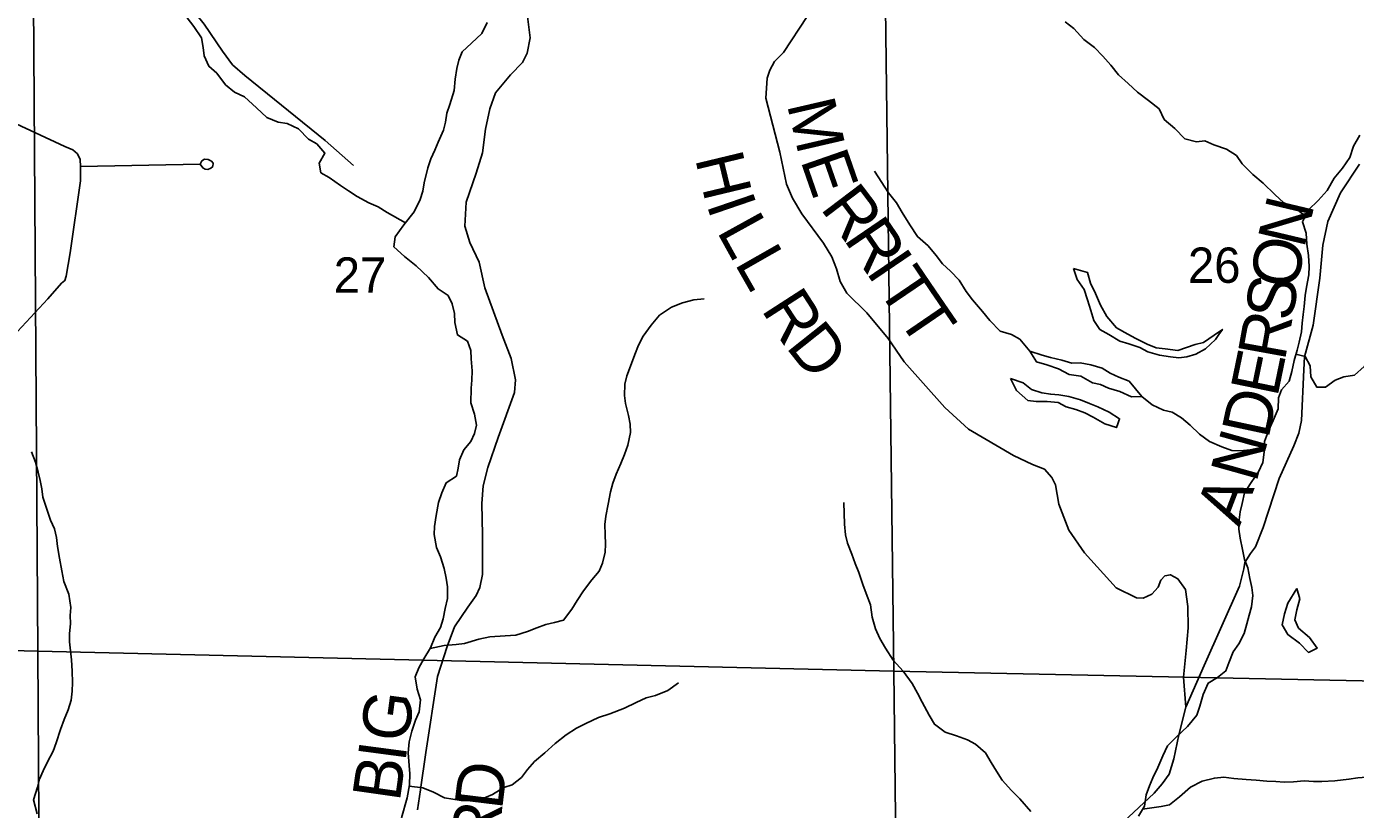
# Model space of a CAD drawing. Extents: x 2043100 to 2470832, y 443715 to 810583.
# Drawn here: x 2241808 to 2250111, y 583005 to 587900 of the extents above; entities that cross this region are included whole.
import ezdxf

# ---------------------------------------------------------------- set-up
doc = ezdxf.new("R2010")
doc.units = 0
for name, color, linetype in [('GM_X_County_Road', 7, 'Continuous'), ('GM_X_Minor_Lake', 7, 'Continuous'), ('GM_X_Minor_River', 7, 'Continuous'), ('GM_X_Section', 7, 'Continuous'), ('GM_X_Section_Text', 7, 'Continuous'), ('GM_X_Township_Road', 7, 'Continuous'), ('GM_X_Township_Road_Text', 7, 'Continuous'), ('GM_X_Township_ROW', 7, 'Continuous')]:
    doc.layers.add(name, color=color, linetype=linetype)

msp = doc.modelspace()

# ---------------------------------------------------------------- linework, layer by layer
at = {"layer": 'GM_X_County_Road'}
msp.add_lwpolyline([(2241712, 587307), (2242047.8, 587150.5), (2242095.8, 587128.5), (2242125.8, 587104.4), (2242143.7, 587068.4), (2242144.3, 587025.2), (2242145.6, 586934.2), (2242081.1, 586485.8), (2242054.9, 586339.7), (2242046.9, 586311.7), (2242026.9, 586295.7), (2241940.8, 586197.7), (2241640.4, 585875.6)], dxfattribs=at)
at = {"layer": 'GM_X_Minor_Lake'}
for points in [[(2248348.7, 586387.3), (2248372.9, 586317.4), (2248415, 586255.5), (2248437.2, 586191.5), (2248457.4, 586123.5), (2248475.6, 586061.6), (2248513.8, 586005.6), (2248569.9, 585973.8), (2248638, 585932), (2248694, 585916.2), (2248764.1, 585892.3), (2248814.2, 585866.5), (2248886.2, 585844.7), (2248954.3, 585834.9), (2249006.3, 585829), (2249058.3, 585835.2), (2249114.2, 585851.4), (2249174.1, 585883.6), (2249236, 585943.8), (2249257.1, 585973.8)], [(2249257.1, 585973.8), (2249279.8, 586005.9), (2249227.9, 585969.8), (2249162, 585923.5), (2249110.1, 585911.4), (2249056.1, 585893.2), (2249000.2, 585875), (2248922.1, 585884.8), (2248866.1, 585890.6), (2248810, 585914.5), (2248738, 585948.3), (2248687.9, 585976.2), (2248617.7, 586016), (2248557.5, 586085.8), (2248517.3, 586157.7), (2248487.1, 586229.7), (2248454.9, 586295.6), (2248436.7, 586361.6), (2248348.7, 586387.3)], [(2248076.1, 585870.3), (2248118.3, 585802.4), (2248182.4, 585784.6), (2248254.5, 585758.8), (2248322.6, 585724.9), (2248394.6, 585713.2), (2248468.7, 585671.4), (2248518.8, 585661.5), (2248568.8, 585637.7), (2248638.9, 585617.8), (2248711, 585584), (2248777, 585586.2)], [(2248777, 585586.2), (2248696.7, 585682), (2248632.6, 585707.9), (2248578.6, 585731.7), (2248528.5, 585763.6), (2248458.4, 585785.4), (2248390.4, 585797.2), (2248338.4, 585795), (2248276.3, 585812.9), (2248206.3, 585830.7), (2248154.2, 585844.5), (2248076.1, 585870.3)], [(2247954.6, 585699.8), (2247992.9, 585623.9), (2248063, 585562.1), (2248115.1, 585554.3), (2248185.1, 585554.5), (2248253.1, 585548.7), (2248303.2, 585522.8), (2248363.2, 585505), (2248419.3, 585485.1), (2248471.3, 585457.3), (2248545.5, 585415.5), (2248617.5, 585391.7), (2248625.8, 585415)], [(2248625.8, 585415), (2248637.4, 585447.8), (2248571.3, 585487.6), (2248501.2, 585521.4), (2248449.1, 585543.2), (2248393, 585565.1), (2248319, 585586.9), (2248256.9, 585596.7), (2248206.9, 585600.5), (2248150.9, 585610.4), (2248086.8, 585630.2), (2248034.7, 585672.1), (2247954.6, 585699.8)], [(2249744.5, 584386.6), (2249688.8, 584294.4), (2249666.9, 584228.3), (2249653.1, 584158.2), (2249689.3, 584098.3), (2249761.5, 584044.5), (2249817.7, 583986.6), (2249841.7, 583998.3)], [(2249841.7, 583998.3), (2249871.6, 584012.8), (2249823.4, 584078.7), (2249755.2, 584138.5), (2249731.1, 584190.4), (2249744.9, 584252.5), (2249762.7, 584320.6), (2249744.5, 584386.6)]]:
    msp.add_lwpolyline(points, dxfattribs=at)
at = {"layer": 'GM_X_Minor_River'}
for points in [[(2244176, 586672.3), (2244061.5, 586736.7), (2244005.4, 586772.6), (2243945.3, 586798.4), (2243873.2, 586836.2), (2243819.1, 586872.1), (2243769, 586905.9), (2243698.8, 586955.7), (2243646.7, 586985.6), (2243636.6, 587045.6), (2243672.4, 587107.7), (2243622.2, 587165.6), (2243570.1, 587195.5), (2243505.9, 587259.3), (2243435.9, 587293.1), (2243379.8, 587300.9), (2243309.7, 587330.8), (2243243.6, 587390.6), (2243169.4, 587460.4), (2243107.3, 587490.2), (2243051.1, 587536.1), (2242996.9, 587607.9), (2242946.8, 587651.8), (2242916.6, 587715.8), (2242910.5, 587767.8), (2242900.3, 587829.8), (2242852.1, 587899.7), (2242811.9, 587953.5)], [(2244588.4, 587796.8), (2244652.3, 587857), (2244686.1, 587925.1)], [(2249797.6, 586714.5), (2249733.6, 586765.6), (2249663.5, 586797.4), (2249607.4, 586849.3), (2249535.2, 586921.1), (2249469, 586974.9), (2249402.8, 587040.8), (2249366.7, 587092.7), (2249304.5, 587132.5), (2249226.5, 587160.3), (2249170.4, 587186.1), (2249118.4, 587178), (2249044.4, 587197.8), (2248982.2, 587261.6), (2248916, 587319.4), (2248883.8, 587385.4), (2248817.6, 587437.2), (2248749.5, 587489), (2248691.3, 587542.9), (2248631.2, 587598.7), (2248583, 587658.6), (2248532.8, 587714.5), (2248480.7, 587768.3), (2248414.5, 587818.2), (2248350.3, 587888), (2248296.2, 587929.9)], [(2244150.4, 582951.2), (2244186, 583077.4), (2244199.8, 583157.5), (2244201.6, 583227.5), (2244197.5, 583279.5), (2244191.2, 583359.5), (2244199, 583427.6), (2244214.8, 583493.7), (2244238.6, 583561.8), (2244260.5, 583613.9), (2244268.3, 583689.9), (2244248.1, 583755.9), (2244235.9, 583833.9), (2244259.7, 583890), (2244289.5, 583946.1), (2244331.3, 584014.3), (2244359.2, 584082.4), (2244395, 584142.5), (2244410.8, 584196.6), (2244422.6, 584260.7), (2244438.5, 584322.7), (2244438.2, 584396.8), (2244430.1, 584450.8), (2244417.9, 584510.8), (2244393.7, 584584.7), (2244369.5, 584642.7), (2244355.3, 584724.7), (2244357.2, 584774.7), (2244367, 584842.8), (2244380.7, 584922.8), (2244402.5, 584984.9), (2244430.4, 585047), (2244494.3, 585089.3), (2244504.1, 585139.3), (2244512, 585191.3), (2244539.8, 585253.5), (2244583.6, 585305.6), (2244607.5, 585355.7), (2244619.3, 585407.8), (2244607.1, 585475.8), (2244582.9, 585547.7), (2244584.7, 585637.8), (2244590.5, 585687.8), (2244592.4, 585747.8), (2244586.1, 585821.9), (2244584, 585873.9), (2244563.8, 585931.8), (2244499.7, 585971.7), (2244483.5, 586049.7), (2244481.3, 586105.7), (2244467.1, 586165.7), (2244441, 586217.6), (2244378.9, 586259.4), (2244318.7, 586331.3), (2244242.5, 586403.1), (2244168.3, 586462.9), (2244102.1, 586522.7), (2244109.9, 586584.8), (2244165.7, 586659), (2244229.5, 586741.2), (2244267.3, 586817.4), (2244283.1, 586871.4), (2244293, 586923.5), (2244314.7, 587015.6), (2244334.5, 587071.7), (2244358.4, 587125.8), (2244380.2, 587175.9), (2244412, 587252), (2244425.9, 587302.1), (2244433.7, 587358.1), (2244451.5, 587412.2), (2244479.3, 587500.3), (2244485.1, 587570.4), (2244496.9, 587636.4), (2244508.7, 587690.5), (2244528.6, 587742.6), (2244588.4, 587796.8)], [(2248843.9, 583201.4), (2248875.7, 583267.5), (2248907.5, 583339.6), (2248937.3, 583401.7), (2248993.1, 583457.9), (2249061, 583524.2), (2249118.8, 583594.4), (2249138.6, 583650.4), (2249158.4, 583722.5), (2249190.2, 583794.7), (2249248.1, 583828.8), (2249300, 583871), (2249319.8, 583921.1), (2249347.6, 583989.2), (2249381.5, 584039.3), (2249415.3, 584105.5), (2249433.1, 584165.6), (2249447, 584219.6), (2249460.8, 584271.7), (2249470.6, 584341.8), (2249462.5, 584391.7), (2249450.3, 584447.7), (2249438.1, 584515.7), (2249418, 584567.7), (2249405.8, 584629.7), (2249389.6, 584701.7), (2249381.4, 584757.7), (2249385.2, 584815.7), (2249391.1, 584865.8), (2249403, 584917.8), (2249416.8, 584983.9), (2249458.6, 585048), (2249504.4, 585116.2), (2249532.2, 585174.3), (2249540, 585238.4), (2249541.8, 585304.4), (2249567.6, 585372.5), (2249597.5, 585436.6), (2249627.3, 585508.7), (2249629, 585578.8), (2249648.9, 585628.9), (2249696.8, 585683), (2249712.6, 585743.1), (2249728.4, 585811.2), (2249746.2, 585877.3), (2249760, 585927.3), (2249773.9, 585991.4), (2249777.7, 586045.4), (2249783.6, 586099.5), (2249791.4, 586149.5), (2249797.2, 586217.6), (2249805.1, 586269.6), (2249818.8, 586347.7), (2249820.7, 586399.7), (2249818.5, 586467.8), (2249806.3, 586539.7), (2249802.1, 586607.8), (2249779.9, 586679.7), (2249817.7, 586753.9), (2249877.5, 586812.1), (2249933.3, 586874.3), (2249977.1, 586952.4), (2250028.9, 587014.6), (2250076.7, 587080.8), (2250098.5, 587150.9), (2250138.3, 587221)], [(2249540.9, 585271.4), (2249452, 585254.1), (2249390, 585245.9), (2249338, 585249.8), (2249275.9, 585271.6), (2249199.8, 585305.4), (2249135.7, 585351.2), (2249077.5, 585407.1), (2249023.4, 585452.9), (2248965.3, 585488.8), (2248911.2, 585500.6), (2248841.1, 585534.4), (2248777, 585586.2), (2248711, 585584), (2248638.9, 585617.8), (2248568.8, 585637.7), (2248518.8, 585661.5), (2248468.7, 585671.4), (2248394.6, 585713.2), (2248322.6, 585724.9), (2248254.5, 585758.8), (2248182.4, 585784.6), (2248118.3, 585802.4), (2248076.1, 585870.3), (2248013.9, 585944.1), (2247961.8, 585974), (2247891.8, 585995.8), (2247825.6, 586061.6), (2247781.4, 586117.5), (2247717.2, 586191.4), (2247679, 586243.3), (2247634.8, 586313.2), (2247580.7, 586371), (2247530.5, 586416.9), (2247490.4, 586468.8), (2247440.2, 586528.7), (2247374.1, 586586.5), (2247325.8, 586660.4), (2247277.6, 586736.3), (2247243.4, 586798.2), (2247193.3, 586860.1), (2247104.9, 586995.9)], [(2244329.6, 584011.5), (2244417.3, 584030.5), (2244491.3, 584036.8), (2244543.3, 584042.9), (2244633.2, 584069.2), (2244703.2, 584083.4), (2244797.2, 584089.7), (2244865.1, 584093.9), (2244937.1, 584118.1), (2244995, 584140.3), (2245053, 584160.5), (2245106.9, 584172.7), (2245162.9, 584188.8), (2245214.7, 584257), (2245248.5, 584311.1), (2245288.4, 584371.3), (2245340.2, 584439.5), (2245386, 584493.6), (2245405.9, 584543.7), (2245423.7, 584613.8), (2245425.5, 584663.8), (2245423.3, 584723.9), (2245421.2, 584785.9), (2245427, 584837.9), (2245440.8, 584914), (2245456.6, 584990.1), (2245470.4, 585044.1), (2245492.3, 585100.2), (2245520.1, 585168.3), (2245543.9, 585224.4), (2245563.7, 585282.5), (2245581.5, 585360.6), (2245579.4, 585414.6), (2245569.2, 585468.6), (2245549, 585542.6), (2245542.8, 585592.6), (2245546.6, 585664.7), (2245558.5, 585716.7), (2245588.3, 585792.8), (2245608.1, 585848.9), (2245631.9, 585907), (2245659.8, 585963.1), (2245709.6, 586033.3), (2245763.4, 586095.5), (2245837.3, 586145.7), (2245905.2, 586171.9), (2245977.1, 586190.2), (2246041.1, 586196.4)], [(2249739.3, 585851.7), (2249796.3, 585837.4), (2249828.5, 585777.5), (2249832.7, 585709.4), (2249868.9, 585645.5), (2249922.9, 585645.7), (2249984.7, 585687.9), (2250038.7, 585710.1), (2250104.7, 585720.3), (2250164.5, 585774.5), (2250254.6, 585813.3)], [(2241874.2, 582976.5), (2241852, 583064.4), (2241875.7, 583144.5), (2241889.6, 583194.6), (2241911.4, 583246.7), (2241939.3, 583302.8), (2241973.1, 583368.9), (2241992.9, 583421), (2242020.7, 583505.2), (2242042.5, 583567.2), (2242068.4, 583627.3), (2242086.2, 583687.4), (2242092, 583743.5), (2242093.9, 583797.5), (2242093.7, 583869.5), (2242087.5, 583939.5), (2242081.3, 583995.6), (2242075.1, 584051.6), (2242077, 584103.6), (2242082.8, 584167.6), (2242080.7, 584217.7), (2242084.5, 584267.7), (2242072.3, 584349.7), (2242040, 584429.6), (2242027.9, 584495.6), (2242013.6, 584575.6), (2242001.4, 584649.6), (2241995.2, 584705.6), (2241983.1, 584759.6), (2241956.9, 584813.6), (2241908.5, 584957.5), (2241902.4, 585009.5), (2241892.2, 585061.5), (2241880.1, 585113.5), (2241863.9, 585175.5), (2241837.7, 585241.4)], [(2248082.5, 582991), (2248014.2, 583070.8), (2247962.1, 583122.7), (2247903.9, 583188.5), (2247867.7, 583244.5), (2247835.6, 583298.4), (2247799.4, 583358.3), (2247737.2, 583412.2), (2247687.1, 583440), (2247617.1, 583465.8), (2247547, 583487.6), (2247480.9, 583537.4), (2247446.7, 583593.4), (2247404.5, 583675.3), (2247374.3, 583731.2), (2247340.1, 583791.1), (2247285.9, 583869), (2247221.7, 583938.9), (2247175.5, 584012.8), (2247139.3, 584072.7), (2247111.1, 584134.6), (2247090.9, 584206.6), (2247080.7, 584284.6), (2247054.5, 584354.5), (2247032.3, 584410.5), (2247008.1, 584486.5), (2246985.9, 584542.4), (2246963.8, 584600.4), (2246937.6, 584670.3), (2246925.4, 584722.3), (2246919.2, 584788.3), (2246914.8, 584924.4)], [(2244198.4, 583149.5), (2244283.9, 583139.7), (2244350, 583111.9), (2244420.1, 583078.1), (2244524.1, 583060.4), (2244576.1, 583060.6), (2244640.1, 583064.8), (2244720, 583097), (2244789.9, 583141.2), (2244841.8, 583159.4), (2244899.7, 583203.6), (2244937.6, 583253.7), (2244981.4, 583303.9), (2245045.3, 583358.1), (2245111.1, 583416.3), (2245179, 583470.5), (2245244.8, 583512.8), (2245302.8, 583540.9), (2245380.6, 583579.2), (2245452.6, 583603.4), (2245544.5, 583637.7), (2245616.4, 583673.9), (2245678.3, 583702.1), (2245738.3, 583716.3), (2245814.2, 583748.6), (2245882, 583796.8)], [(2248754.6, 582963), (2248792.4, 583025.1), (2248802.2, 583095.2), (2248824, 583151.3), (2248843.9, 583201.4)], [(2248781.1, 583006.6), (2248896.4, 583023.4), (2248948.4, 583033.6), (2249012.2, 583083.8), (2249080.1, 583144), (2249153.9, 583182.3), (2249229.9, 583200.5), (2249287.9, 583206.7), (2249349.9, 583198.9), (2249427.9, 583191.1), (2249489.9, 583187.3), (2249558, 583181.5), (2249614, 583179.6), (2249666, 583175.8), (2249724, 583178), (2249790, 583184.2), (2249848, 583180.3), (2249900, 583178.5), (2249982, 583182.8), (2250070, 583193), (2250125.9, 583203.2), (2250179.9, 583207.3), (2250283.5, 583223.4)]]:
    msp.add_lwpolyline(points, dxfattribs=at)
at = {"layer": 'GM_X_Section'}
for points in [[(2236581.8, 589422.3), (2241842.9, 589308.9), (2241878.2, 583993.2), (2236644.8, 584122.9)], [(2241842.9, 589308.9), (2247160.3, 589180.2), (2247227.5, 583868.8), (2241878.2, 583993.2)], [(2247160.3, 589180.2), (2252428.7, 589049.6), (2252475, 583760), (2247227.5, 583868.8)], [(2241878.2, 583993.2), (2241909, 578725.1), (2241746.8, 578728.9), (2240061.7, 578773.6), (2238390.7, 578834.9), (2236781.3, 578893.8), (2236703.2, 578896.7), (2236644.8, 584122.9)], [(2247227.5, 583868.8), (2247286.4, 578594.9), (2246900.7, 578604.8), (2245237.8, 578647.5), (2243598.8, 578685.7), (2241909, 578725.1), (2241878.2, 583993.2)], [(2252475, 583760), (2252493.4, 578457.9), (2252149, 578464.8), (2250278.2, 578513.6), (2248537.8, 578562.8), (2247286.4, 578594.9), (2247227.5, 583868.8)]]:
    msp.add_lwpolyline(points, close=True, dxfattribs=at)
at = {"layer": 'GM_X_Township_Road'}
for points in [[(2242663.6, 588338.1), (2242664.6, 588336.4), (2242669.7, 588327.2), (2242706.4, 588223.3), (2242777.3, 588089.6), (2242916.4, 587914.4), (2243031.5, 587745), (2243094.1, 587661.3), (2243170.5, 587593.8), (2243673.2, 587186.7), (2243850.2, 587031.8)], [(2246685.9, 587961.8), (2246537.4, 587738.5), (2246481.8, 587682.1), (2246452.1, 587627.8), (2246434.5, 587577.7), (2246427.3, 587451.5), (2246513.5, 587113.7), (2246556.9, 586913.8), (2246593.4, 586826), (2246652.1, 586728.3), (2246787.3, 586545), (2246839.8, 586459.3), (2246868.3, 586385.4), (2246890.8, 586305.4), (2246933.3, 586231.7), (2247058.1, 586110.4), (2247191.2, 585949.1), (2247290.1, 585803.6), (2247546, 585517), (2247692.9, 585381.9), (2247974, 585217.6), (2248092.3, 585162.3), (2248168.5, 585132.8), (2248212.8, 585081.1), (2248237.1, 585035.2), (2248257.9, 584913.2), (2248321, 584751.5), (2248417.9, 584610), (2248615.4, 584391.1), (2248743.8, 584327.9), (2248783.8, 584326.2), (2248837.6, 584350.5), (2248877.3, 584394.9), (2248895, 584439), (2248918.9, 584465.2), (2248954.8, 584471.5), (2249001, 584445.7), (2249049.4, 584380), (2249064.1, 584274), (2249065, 584139.9), (2249053.9, 583997.6), (2249037, 583831.4), (2249051, 583644.4)], [(2242144.3, 587025.2), (2242891.7, 587038.5), (2242908.9, 587015.9), (2242922.7, 587009), (2242941.3, 587006.8), (2242959.3, 587013.8), (2242971, 587024.9), (2242973.1, 587044.6), (2242963, 587058.9), (2242942.9, 587069), (2242919.5, 587070.6), (2242903, 587060), (2242891.7, 587039.5)], [(2248660.8, 582927.6), (2248853.9, 583106.8), (2248903.6, 583165.2), (2248947.2, 583225.5), (2248976.7, 583321.7), (2249008, 583472), (2249051, 583644.4), (2249165.7, 583905.3), (2249387.1, 584401), (2249412.5, 584509.3), (2249420.3, 584549.4), (2249456, 584605.6), (2249485.8, 584645.8), (2249535.1, 584768.2), (2249633.5, 585073), (2249726.5, 585277.8), (2249758, 585358), (2249773.6, 585436.2), (2249788, 585752.5), (2249793.5, 585834.6), (2249846.5, 586033.1), (2249889, 586325.6), (2249907.9, 586531.9), (2249939.1, 586680.2), (2250018.2, 586860.9), (2250135.2, 587039.7)], [(2244250.9, 583002.8), (2244269, 583127.5), (2244269.2, 583128.8)]]:
    msp.add_lwpolyline(points, dxfattribs=at)
at = {"layer": 'GM_X_Township_ROW'}
msp.add_lwpolyline([(2244269.2, 583128.8), (2244303, 583361.4), (2244374.6, 583836.2), (2244435.6, 584022.7), (2244480.9, 584147.1), (2244564.3, 584269.7), (2244615.9, 584342.1), (2244639.6, 584392.2), (2244657.2, 584474.4), (2244655.9, 584720.6), (2244652.9, 584916.8), (2244660.3, 585028.9), (2244689.7, 585143.2), (2244754.7, 585329.7), (2244857.2, 585612.6), (2244862.8, 585690.7), (2244836.1, 585824.7), (2244779.4, 585970.5), (2244671.8, 586266.1), (2244635, 586426.1), (2244576.4, 586549.9), (2244545.8, 586651.8), (2244555.1, 586802), (2244616.1, 586982.5), (2244657.4, 587110.8), (2244674.7, 587257.1), (2244702, 587385.3), (2244737.5, 587485.6), (2244830.9, 587598.3), (2244906.5, 587674.8), (2244936.2, 587733), (2244953.7, 587829.2), (2244928.6, 588029.2)], dxfattribs=at)

# ---------------------------------------------------------------- texts
at = {"layer": 'GM_X_Section_Text'}
for s, p in [('26', (2249064.2, 586297.2)), ('27', (2243727, 586235.7))]:
    msp.add_text(s, height=220.83, rotation=0.00001, dxfattribs=at).set_placement(p)
at = {"layer": 'GM_X_Township_Road_Text'}
for s, rotation, p in [('M', 283.07631, (2246557.6, 587414.4)), ('H', 283.54944, (2245983.4, 587075.8)), ('E', 289.20256, (2246640.8, 587064.2)), ('I', 288.92693, (2246053.8, 586789.7)), ('R', 307.16458, (2246762.1, 586763.6)), ('N', 76.60429, (2249789.5, 586505.6)), ('L', 298.90912, (2246116.8, 586621.1)), ('R', 304.32441, (2246908.7, 586570.4)), ('L', 299.71878, (2246227.6, 586420.6)), ('O', 80.52928, (2249747.1, 586250.5)), ('I', 304.15555, (2247047.5, 586367.1)), ('T', 304.16767, (2247116.7, 586265.1)), ('R', 302.84406, (2246394.1, 586130.4)), ('S', 80.61571, (2249714.1, 586050.9)), ('T', 304.38287, (2247243.4, 586078.5)), ('R', 79.69351, (2249669.1, 585803.3)), ('D', 308.48678, (2246546.6, 585897.2)), ('E', 78.31873, (2249622.2, 585575.9)), ('D', 77.88081, (2249566.3, 585315.3)), ('N', 74.3275, (2249490.1, 585041.4)), ('A', 68.90076, (2249385.3, 584765.6)), ('G', 82.45283, (2244190.3, 583416.7)), ('I', 82.44804, (2244174.1, 583294.6)), ('B', 81.89902, (2244139, 583047.5)), ('D', 83.04712, (2244778.4, 582996.7)), ('R', 85.10345, (2244757.7, 582754.1))]:
    msp.add_text(s, height=300, rotation=rotation, dxfattribs=at).set_placement(p)

doc.saveas('drawing.dxf')
